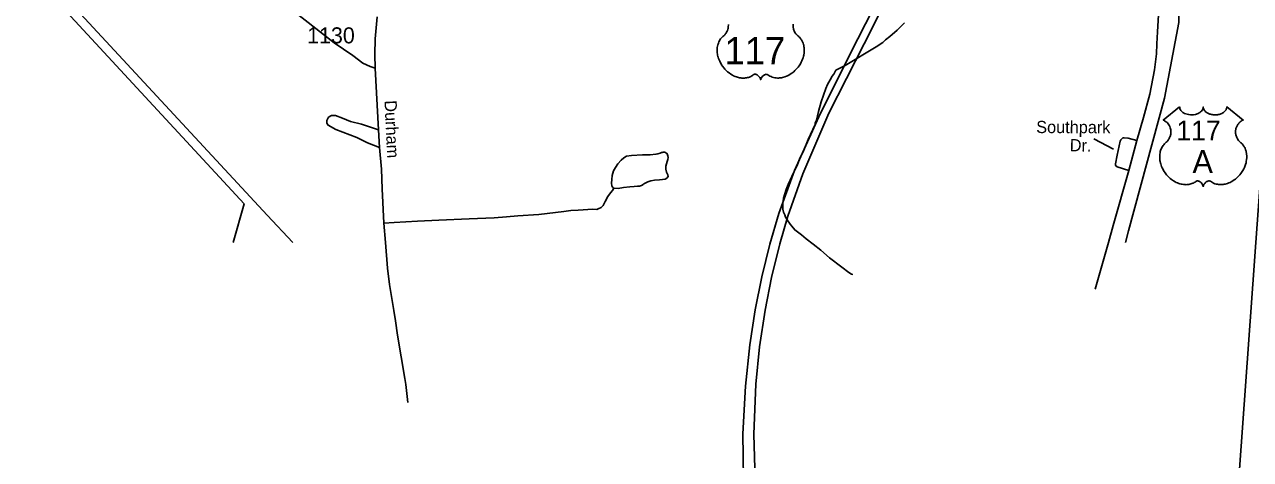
# Model space of a CAD drawing. Extents: x 2260773 to 2342389, y 552869 to 618546.
# Drawn here: x 2278661 to 2288230, y 565365 to 568758 of the extents above; entities that cross this region are included whole.
import ezdxf

# ---------------------------------------------------------------- set-up
doc = ezdxf.new("R2010")
doc.units = 0
for name, color, linetype in [('Exist Boundary Political Urban Extension UEB', 7, 'Continuous'), ('Exist Hydrographic Misc Water Feature', 7, 'Continuous'), ('Exist Railroad Mainline', 7, 'Continuous'), ('Exist Road Non-System Type 51', 7, 'Continuous'), ('Exist Road Non-System Type 51 Label', 7, 'Continuous'), ('Exist Road Primary US Attributed', 7, 'Continuous'), ('Exist Road Primary US Divided Attributed', 7, 'Continuous'), ('Exist Road Primary US Shield CELL', 7, 'Continuous'), ('Exist Road Primary US Shield Number Label', 7, 'Continuous'), ('Exist Road Secondary Type 51 Attributed', 7, 'Continuous'), ('Exist Road Secondary Type 51 Label', 7, 'Continuous'), ('Exist Road Secondary Type 51 Number Label', 7, 'Continuous'), ('Exist Utilities Electrical Transmission Line', 7, 'Continuous')]:
    doc.layers.add(name, color=color, linetype=linetype)

msp = doc.modelspace()

# ---------------------------------------------------------------- linework, layer by layer
at = {"layer": 'Exist Boundary Political Urban Extension UEB'}
msp.add_lwpolyline([(2287674.6, 569943.9), (2287670.5, 569781.5), (2287670.5, 568772.8), (2287558.4, 568184.4), (2287278.2, 567147.7), (2287255.6, 567057.4)], dxfattribs=at)
at = {"layer": 'Exist Hydrographic Misc Water Feature'}
for points in [[(2284738.9, 567765.6), (2284778.3, 567861.9), (2284832.8, 567978.2), (2284832.8, 567990.3), (2284842.9, 568012.4), (2284857.6, 568078.6), (2284879.2, 568154.5), (2284916.1, 568258.8), (2284927.6, 568289.1), (2284949.7, 568327.2), (2284953.6, 568335.1), (2284963.4, 568353.5), (2284977, 568371.7), (2284994.8, 568401.5), (2285066.4, 568438.2), (2285308.7, 568584.5), (2285360.4, 568616.9), (2285382.4, 568639.1), (2285416, 568665.3), (2285471.4, 568714.1), (2285530.8, 568772.4)], [(2285125.6, 566807.9), (2285115.6, 566811.9), (2285095.5, 566823.4), (2285041.2, 566864.8), (2284944.6, 566937.8), (2284876.1, 566997.2), (2284815.6, 567044.8), (2284761.3, 567086.2), (2284725.4, 567117.6), (2284672.5, 567155.2), (2284650.3, 567184.9), (2284638.4, 567200.9), (2284613.8, 567234.6), (2284599.9, 567254.5), (2284595.6, 567274.6), (2284585.1, 567294.5), (2284579.4, 567318.4), (2284580.8, 567362.5), (2284584.5, 567402.4), (2284606, 567470.6), (2284621.6, 567510.4), (2284637, 567544.5), (2284660.8, 567594.9), (2284691.7, 567659.2), (2284713.5, 567715.1), (2284738.9, 567765.6)]]:
    msp.add_lwpolyline(points, dxfattribs=at)
at = {"layer": 'Exist Railroad Mainline'}
msp.add_lwpolyline([(2288952.5, 575417.9), (2288939.4, 575328.9), (2288894.6, 575010.5), (2288861, 574754.3), (2288832.1, 574422.3), (2288797.4, 574086.4), (2288738.9, 573282.2), (2288399.4, 568789.4), (2288395.5, 568735.1), (2288273, 567057.4), (2288112.4, 564856.3), (2288039.1, 563851.4), (2288038, 563836.6), (2287853.8, 561437.5), (2287845.7, 561332.3), (2287845.6, 561330.8)], dxfattribs=at)
at = {"layer": 'Exist Road Non-System Type 51'}
for points in [[(2278861.5, 572154.8), (2279606.6, 570445.9), (2279698, 570162.7), (2279774.3, 570000.8), (2279897.9, 569774.5), (2280047.8, 569473.1), (2280088.6, 569402), (2280100.5, 569386.2), (2280138.6, 569354.6), (2280458.2, 569102), (2281077.7, 568616.3), (2281222.4, 568516.3), (2281301.3, 568455.8), (2281359.2, 568429.4), (2281397.4, 568418.3)], [(2281432.9, 567798.4), (2281338.2, 567834.6), (2281254, 567876.7), (2281092.2, 567938.5), (2281030.4, 567972.8), (2281019.9, 567988.6), (2281021.2, 568009.6), (2281034.3, 568034.6), (2281058, 568047.8), (2281089.6, 568047.8), (2281142.2, 568026.7), (2281206.6, 568000.4), (2281290.8, 567982), (2281423.7, 567935.9)], [(2287281, 567619.5), (2287188.6, 567648.6), (2287178.6, 567656.6), (2287176.5, 567662.6), (2287176.5, 567670.6), (2287189.9, 567738.7), (2287212.9, 567848.8), (2287218.7, 567858.9), (2287224.6, 567865), (2287234.6, 567873), (2287244.6, 567873), (2287274.5, 567871.3), (2287342.7, 567854)], [(2283261.2, 567481.2), (2283294.1, 567478.6), (2283336.1, 567486.5), (2283386.1, 567491.7), (2283420.3, 567494.4), (2283446.6, 567497), (2283461.1, 567497), (2283470.3, 567499.6), (2283476.9, 567502.3), (2283488.7, 567510.2), (2283495.3, 567514.1), (2283509.8, 567523.3), (2283525.6, 567529.9), (2283550.5, 567537.8), (2283579.5, 567543.1), (2283617.6, 567547), (2283640, 567549.6), (2283661, 567552.3), (2283675.5, 567560.2), (2283684.7, 567572), (2283682.1, 567585.2), (2283676.8, 567597), (2283672.9, 567607.6), (2283666.3, 567628.6), (2283667.6, 567652.3), (2283671.6, 567672), (2283678.1, 567690.5), (2283682.1, 567704.9), (2283684.7, 567720.7), (2283683.4, 567732.6), (2283676.8, 567749.7), (2283665, 567758.9), (2283655.8, 567761.5), (2283645.2, 567761.5), (2283638.7, 567760.2), (2283632.1, 567758.9), (2283622.9, 567753.6), (2283603.2, 567748.4), (2283590, 567745.7), (2283545.3, 567741.8), (2283483.5, 567741.8), (2283398, 567735.2), (2283361.1, 567731.3), (2283338.8, 567719.4), (2283317.7, 567699.7), (2283292.7, 567670.7), (2283274.3, 567643.1), (2283258.5, 567615.5), (2283248, 567581.2), (2283245.4, 567549.6), (2283242.8, 567519.4), (2283245.4, 567499.6), (2283248, 567494.4), (2283252, 567487.8), (2283261.2, 567481.2)], [(2281465.8, 567207.5), (2281546, 567214.1), (2281728.8, 567223.3), (2281894.6, 567232.5), (2282131.3, 567241.7), (2282326, 567249.6), (2282423.3, 567257.5), (2282512.8, 567266.7), (2282675.9, 567277.2), (2282870.5, 567299.6), (2282924.5, 567306.2), (2282982.3, 567310.1), (2283096.8, 567316.7), (2283127, 567315.4), (2283137.5, 567319.3), (2283161.2, 567331.2), (2283177, 567347), (2283194.1, 567377.2), (2283215.1, 567415.4), (2283236.2, 567444.4), (2283250.7, 567462.8), (2283261.2, 567481.2)]]:
    msp.add_lwpolyline(points, dxfattribs=at)
at = {"layer": 'Exist Road Non-System Type 51 Label'}
msp.add_lwpolyline([(2287008.2, 567865.1), (2287161.3, 567786.9)], dxfattribs=at)
at = {"layer": 'Exist Road Primary US Attributed'}
msp.add_lwpolyline([(2287018.9, 566693.9), (2287122, 567057.4), (2287159.7, 567190.1), (2287281, 567619.5), (2287342.7, 567854), (2287396.4, 568031.7), (2287443.8, 568215.9), (2287480.6, 568403.5), (2287496.4, 568528.5), (2287500.3, 568606.2), (2287505.6, 568701.6), (2287512.2, 568832.5)], dxfattribs=at)
at = {"layer": 'Exist Road Primary US Divided Attributed'}
for points in [[(2286878.6, 572105.8), (2286833, 571982.2), (2286782.4, 571865.7), (2286477.4, 571248.9), (2286185.2, 570652), (2286082.6, 570450.1), (2285871.7, 570038.9), (2285590.6, 569478.9), (2285164.4, 568647.3), (2284873.8, 568065.7), (2284671.9, 567618.8), (2284548.2, 567284.9), (2284478.2, 567045.3), (2284416.3, 566789.5), (2284365.2, 566533.7), (2284322.1, 566259.1), (2284289.8, 565936), (2284268.3, 565564.5), (2284273.7, 565214.4)], [(2284365.2, 565206.4), (2284354.4, 565561.8), (2284370.6, 565952.2), (2284397.5, 566242.9), (2284443.2, 566531), (2284491.7, 566784.1), (2284556.2, 567048), (2284618.1, 567263.4), (2284736.5, 567594.5), (2284938.3, 568065.7), (2285215.5, 568606.9), (2285643.3, 569463.1), (2285990.5, 570149.7), (2286057.7, 570278.9), (2286308, 570774.3), (2286569, 571310.1), (2286703.5, 571568.6), (2286838.1, 571837.8), (2286893.8, 571965.3), (2286930.4, 572091.7)]]:
    msp.add_lwpolyline(points, dxfattribs=at)
at = {"layer": 'Exist Road Primary US Shield CELL'}
msp.add_lwpolyline([(2284660.1, 568761), (2284659.7, 568755.5), (2284659.7, 568750.1), (2284660, 568744.4), (2284660.5, 568739), (2284661.5, 568733.3), (2284662.4, 568728.3), (2284664, 568722.1), (2284666.3, 568715), (2284669.1, 568708.1), (2284675, 568696.9), (2284682.6, 568685.5), (2284687.9, 568679.1), (2284693.3, 568673.6), (2284701.2, 568666.9), (2284705.5, 568663.1), (2284710.4, 568658.2), (2284718.5, 568648.9), (2284721.7, 568644.5), (2284725, 568639.5), (2284728.1, 568634.4), (2284731.1, 568628.9), (2284733.6, 568624.2), (2284738.1, 568613.1), (2284741.4, 568602.4), (2284742.9, 568596.8), (2284745.3, 568584.2), (2284746.2, 568578), (2284747.2, 568565.6), (2284747.2, 568550.8), (2284746.1, 568536.6), (2284743.4, 568520.1), (2284741.2, 568510.3), (2284737.8, 568498.8), (2284734.6, 568488.8), (2284728.7, 568474.2), (2284723.5, 568463.5), (2284716.7, 568451.1), (2284712.1, 568443.5), (2284706.7, 568435.5), (2284699.9, 568426.2), (2284692, 568416.3), (2284682.6, 568405.9), (2284674.9, 568398.3), (2284664.9, 568389.3), (2284658.8, 568384.3), (2284650.1, 568377.7), (2284638.3, 568369.8), (2284626.6, 568363.1), (2284616.6, 568358), (2284607.8, 568354.2), (2284596.4, 568349.8), (2284577.4, 568344.6), (2284570.5, 568343.2), (2284562.3, 568341.9), (2284554.7, 568341.2), (2284547.2, 568340.7), (2284537.2, 568340.7), (2284527.2, 568341.5), (2284517.8, 568342.9), (2284508, 568344.9), (2284497.8, 568347.9), (2284488.5, 568351.6), (2284479.1, 568356.2), (2284463.1, 568366.3), (2284458.6, 568368.7), (2284456, 568369.4), (2284449.8, 568369.7), (2284444, 568368.5), (2284438.1, 568366.1), (2284434.6, 568364.2), (2284429.8, 568361.1), (2284426.2, 568358.2), (2284421.8, 568354), (2284418.7, 568350.5), (2284416.4, 568347.8), (2284411.9, 568340.7), (2284410.3, 568337.4), (2284408.7, 568333.1), (2284407.2, 568326.7), (2284405.2, 568334.7), (2284402.8, 568340), (2284400.1, 568344.6), (2284397.2, 568348.6), (2284392.7, 568353.8), (2284388.7, 568357.7), (2284383.9, 568361.6), (2284378.7, 568364.7), (2284374.6, 568366.9), (2284370.8, 568368.3), (2284366.1, 568369.5), (2284362.3, 568369.8), (2284359.2, 568369.7), (2284354.9, 568368.7), (2284349.1, 568364.5), (2284343.6, 568360.7), (2284337.6, 568357), (2284330.5, 568353.2), (2284325.2, 568350.8), (2284319, 568348.3), (2284311.7, 568345.9), (2284303.8, 568343.8), (2284295.7, 568342.2), (2284288.5, 568341.1), (2284280.9, 568340.4), (2284274, 568340.2), (2284266.7, 568340.3), (2284260, 568340.8), (2284252.2, 568341.5), (2284242.4, 568342.9), (2284234.4, 568344.8), (2284225.9, 568347), (2284217.2, 568349.8), (2284207.8, 568353.3), (2284196.1, 568358.4), (2284188, 568362.6), (2284175.2, 568370), (2284160.1, 568380.4), (2284148.8, 568389.6), (2284140.4, 568397.1), (2284128.2, 568409.6), (2284121, 568417.7), (2284109.8, 568432.3), (2284102.6, 568442.9), (2284097.9, 568450.6), (2284091, 568463.1), (2284087.3, 568470.9), (2284082.4, 568482.3), (2284078.6, 568492.7), (2284075.4, 568502.6), (2284073.7, 568508.9), (2284071.3, 568519.9), (2284069.8, 568527.7), (2284068.3, 568538.4), (2284067.5, 568549.8), (2284067.4, 568560.2), (2284067.7, 568568.8), (2284068.6, 568578.9), (2284070.4, 568589.7), (2284072.4, 568598.9), (2284074.3, 568605.5), (2284077, 568613.5), (2284080.6, 568622.4), (2284084.9, 568630.9), (2284088.9, 568638), (2284094, 568645.6), (2284099, 568652), (2284105.6, 568659.2), (2284112.4, 568665.7), (2284118.7, 568670.8), (2284126.1, 568678.1), (2284130, 568682.5), (2284134.7, 568688.7), (2284138.4, 568694.4), (2284141.4, 568699.5), (2284145.3, 568707), (2284147.6, 568712.6), (2284150.6, 568721.3), (2284152.1, 568727.3), (2284153.6, 568735.2), (2284154.6, 568742.5), (2284155, 568751.7), (2284154.7, 568759.3)], dxfattribs=at)
msp.add_lwpolyline([(2287677.5, 568114.9), (2287677.9, 568109.6), (2287679.1, 568103.3), (2287680.1, 568100), (2287683.1, 568093.8), (2287688, 568086.4), (2287694.7, 568079.2), (2287702.4, 568072.9), (2287707.6, 568069.6), (2287716.4, 568064.9), (2287726.3, 568060.7), (2287737.4, 568057.5), (2287748.7, 568055.2), (2287761.1, 568053.8), (2287773.3, 568053.6), (2287786.5, 568054.6), (2287801.1, 568057.4), (2287807.9, 568059.2), (2287815.4, 568061.7), (2287822.4, 568064.6), (2287830.1, 568068.7), (2287836.2, 568072.7), (2287841, 568076.2), (2287847.9, 568082.7), (2287853.3, 568089.5), (2287855.6, 568093.3), (2287857.5, 568096.9), (2287860.2, 568104.7), (2287861, 568108.1), (2287861.5, 568115.2), (2287862, 568109.2), (2287862.6, 568105.5), (2287863.6, 568101.9), (2287865.1, 568098), (2287867.8, 568092.5), (2287870.9, 568088), (2287876.6, 568081.2), (2287880.2, 568077.9), (2287883.4, 568075.2), (2287892.2, 568069.2), (2287902.4, 568064), (2287907.4, 568061.8), (2287912.6, 568060), (2287919.1, 568058), (2287925.9, 568056.4), (2287932.5, 568055.3), (2287939.4, 568054.3), (2287946.4, 568053.8), (2287952.1, 568053.6), (2287959, 568053.7), (2287965.5, 568054.1), (2287972.1, 568054.8), (2287979.4, 568056.1), (2287985.3, 568057.3), (2287993, 568059.4), (2288000, 568061.9), (2288006.1, 568064.6), (2288014.1, 568068.7), (2288020.6, 568072.8), (2288025.3, 568076.6), (2288030.9, 568081.7), (2288036.2, 568087.9), (2288039.3, 568092.4), (2288041.5, 568097), (2288043.6, 568101.9), (2288044.8, 568107), (2288045.4, 568111.5), (2288045.6, 568115.4), (2288174.2, 568012.9), (2288171.1, 568011.7), (2288164.1, 568008.3), (2288158.6, 568005.1), (2288149.8, 567998.8), (2288146, 567995.4), (2288142.2, 567991.8), (2288138.7, 567988), (2288135.6, 567984.5), (2288131.9, 567979.3), (2288128.5, 567974.1), (2288125.3, 567968.4), (2288122.9, 567963.5), (2288118.9, 567953.2), (2288117, 567946.6), (2288115.8, 567941.1), (2288114.3, 567929.6), (2288113.9, 567924.1), (2288113.9, 567918.7), (2288114.2, 567913), (2288114.7, 567907.6), (2288115.7, 567901.9), (2288116.6, 567896.9), (2288118.2, 567890.7), (2288120.5, 567883.6), (2288123.3, 567876.6), (2288129.2, 567865.5), (2288136.8, 567854.1), (2288142.2, 567847.7), (2288147.5, 567842.2), (2288155.4, 567835.5), (2288159.7, 567831.7), (2288164.6, 567826.8), (2288172.7, 567817.5), (2288176, 567813), (2288179.3, 567808.1), (2288182.3, 567803), (2288185.3, 567797.5), (2288187.8, 567792.8), (2288192.3, 567781.7), (2288195.6, 567771), (2288197.1, 567765.4), (2288199.5, 567752.8), (2288200.4, 567746.6), (2288201.4, 567734.2), (2288201.4, 567719.4), (2288200.3, 567705.2), (2288197.6, 567688.7), (2288195.4, 567678.8), (2288192.1, 567667.4), (2288188.8, 567657.4), (2288182.9, 567642.8), (2288177.7, 567632.1), (2288170.9, 567619.7), (2288166.3, 567612.1), (2288160.9, 567604.1), (2288154.2, 567594.8), (2288146.3, 567584.9), (2288136.8, 567574.5), (2288129.1, 567566.8), (2288119.1, 567557.9), (2288113, 567552.9), (2288104.3, 567546.3), (2288092.5, 567538.4), (2288080.8, 567531.7), (2288070.8, 567526.6), (2288062, 567522.8), (2288050.6, 567518.4), (2288031.7, 567513.2), (2288024.7, 567511.8), (2288016.5, 567510.5), (2288008.9, 567509.8), (2288001.4, 567509.3), (2287991.4, 567509.3), (2287981.5, 567510.1), (2287972, 567511.5), (2287962.2, 567513.5), (2287952, 567516.5), (2287942.7, 567520.2), (2287933.3, 567524.8), (2287917.4, 567534.9), (2287912.8, 567537.3), (2287910.2, 567538), (2287904, 567538.3), (2287898.3, 567537.1), (2287892.3, 567534.7), (2287888.8, 567532.8), (2287884, 567529.7), (2287880.4, 567526.8), (2287876, 567522.6), (2287872.9, 567519.1), (2287870.6, 567516.4), (2287866.1, 567509.3), (2287864.5, 567506), (2287862.9, 567501.6), (2287861.4, 567495.3), (2287859.4, 567503.3), (2287857, 567508.6), (2287854.3, 567513.2), (2287851.4, 567517.2), (2287847, 567522.4), (2287842.9, 567526.3), (2287838.1, 567530.2), (2287832.9, 567533.3), (2287828.8, 567535.5), (2287825, 567536.9), (2287820.3, 567538), (2287816.5, 567538.3), (2287813.4, 567538.3), (2287809.1, 567537.3), (2287803.3, 567533.1), (2287797.8, 567529.3), (2287791.8, 567525.6), (2287784.7, 567521.8), (2287779.4, 567519.4), (2287773.2, 567516.9), (2287765.9, 567514.5), (2287758, 567512.4), (2287749.9, 567510.8), (2287742.8, 567509.7), (2287735.1, 567509), (2287728.2, 567508.8), (2287721, 567508.9), (2287714.2, 567509.4), (2287706.4, 567510.1), (2287696.7, 567511.5), (2287688.6, 567513.3), (2287680.1, 567515.6), (2287671.4, 567518.4), (2287662, 567521.9), (2287650.3, 567527), (2287642.2, 567531.2), (2287629.4, 567538.6), (2287614.3, 567549), (2287603, 567558.2), (2287594.7, 567565.7), (2287582.4, 567578.2), (2287575.3, 567586.3), (2287564, 567600.9), (2287556.8, 567611.4), (2287552.1, 567619.2), (2287545.3, 567631.7), (2287541.5, 567639.5), (2287536.6, 567650.9), (2287532.8, 567661.3), (2287529.6, 567671.2), (2287527.9, 567677.5), (2287525.5, 567688.5), (2287524, 567696.3), (2287522.5, 567707), (2287521.7, 567718.4), (2287521.6, 567728.8), (2287521.9, 567737.4), (2287522.9, 567747.5), (2287524.6, 567758.3), (2287526.6, 567767.4), (2287528.5, 567774.1), (2287531.2, 567782.1), (2287534.8, 567791), (2287539.1, 567799.5), (2287543.1, 567806.6), (2287548.2, 567814.2), (2287553.2, 567820.6), (2287559.8, 567827.8), (2287566.6, 567834.3), (2287572.9, 567839.4), (2287580.3, 567846.7), (2287584.2, 567851.1), (2287588.9, 567857.3), (2287592.6, 567863), (2287595.6, 567868.1), (2287599.5, 567875.6), (2287601.8, 567881.2), (2287604.8, 567889.9), (2287606.3, 567895.9), (2287607.8, 567903.8), (2287608.8, 567911.1), (2287609.2, 567920.3), (2287608.9, 567927.9), (2287608, 567936.8), (2287606.3, 567945.3), (2287604.3, 567952.8), (2287601.1, 567961.3), (2287598.2, 567967.5), (2287593.2, 567976), (2287587.7, 567983.8), (2287582.1, 567990.2), (2287576.4, 567995.9), (2287570.9, 568000.1), (2287565.7, 568003.8), (2287559.2, 568007.8), (2287552.9, 568010.9), (2287548.9, 568012.5)], close=True, dxfattribs=at)
at = {"layer": 'Exist Road Secondary Type 51 Attributed'}
msp.add_lwpolyline([(2281413.1, 568817.7), (2281397.4, 568646.6), (2281394.7, 568524.2), (2281397.4, 568418.3), (2281423.7, 567935.9), (2281432.9, 567798.4), (2281447.3, 567630.6), (2281453.9, 567475.3), (2281465.8, 567207.5), (2281477.6, 567057.4), (2281493.4, 566856.7), (2281510.5, 566731.1), (2281544.7, 566528.4), (2281556.4, 566445.5), (2281572.3, 566333.6), (2281628.4, 565996.4), (2281636.1, 565950.2), (2281653.8, 565810.5)], dxfattribs=at)
at = {"layer": 'Exist Utilities Electrical Transmission Line'}
for points in [[(2277054.9, 570946.3), (2277055.4, 570945.7), (2280375.3, 567358.7), (2280289.2, 567057.4)], [(2277108, 570986.9), (2280554.1, 567270.5), (2280755.5, 567057.4)]]:
    msp.add_lwpolyline(points, dxfattribs=at)

# ---------------------------------------------------------------- texts
at = {"layer": 'Exist Road Non-System Type 51 Label'}
for s, rotation, p in [('Southpark', 359.81166, (2286557.8, 567911.4)), ('Dr.', 358.34824, (2286818.4, 567770.5))]:
    msp.add_text(s, height=95, rotation=rotation, dxfattribs=at).set_placement(p)
at = {"layer": 'Exist Road Primary US Shield Number Label'}
for s, height, p in [('117', 212.5, (2284124.5, 568447.1)), ('117', 155, (2287651.9, 567853.6)), ('A', 180, (2287777.1, 567598.8))]:
    msp.add_text(s, height=height, dxfattribs=at).set_placement(p)
at = {"layer": 'Exist Road Secondary Type 51 Label'}
msp.add_text('Durham', height=95, rotation=272.75699, dxfattribs=at).set_placement((2281470.6, 568164.9))
at = {"layer": 'Exist Road Secondary Type 51 Number Label'}
msp.add_text('1130', height=125, dxfattribs=at).set_placement((2280867, 568611))

doc.saveas('drawing.dxf')
